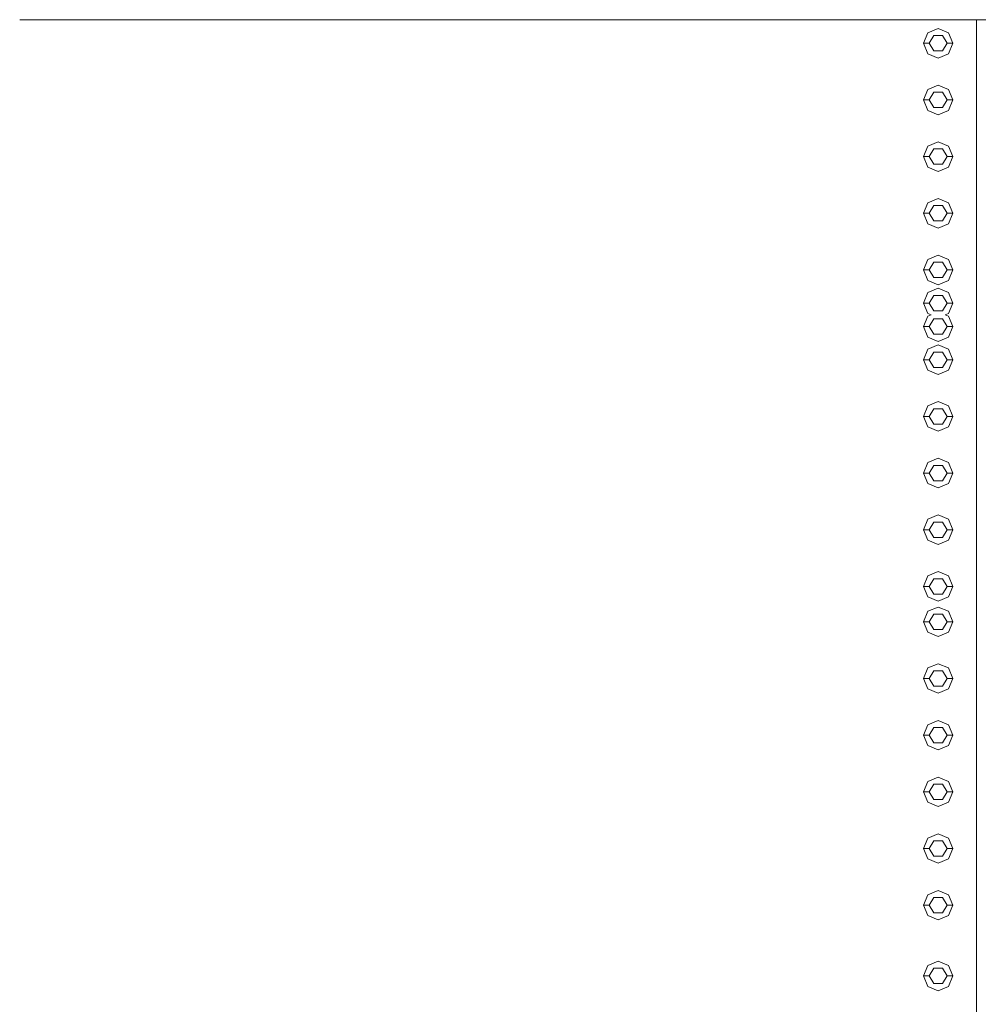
# Model space of a CAD drawing. Header units: millimetres. Extents: x 321 to 585, y -277 to 9.
# Tile 616 of 656: x 391.71 to 393.33, y -134.13 to -132.46. Entities that reach past the tile are written whole.
import ezdxf

# ---------------------------------------------------------------- set-up
doc = ezdxf.new("R2010")
doc.units = ezdxf.units.MM
doc.header["$MEASUREMENT"] = 0
doc.layers.add('IFC-Elemento construtivo genérico-Contorno', color=253, linetype='Continuous', lineweight=5)
doc.layers.add('IFC-Viga-Contorno', color=66, linetype='Continuous', lineweight=5)

msp = doc.modelspace()

# ---------------------------------------------------------------- linework, layer by layer
at = {"layer": 'IFC-Elemento construtivo genérico-Contorno', "lineweight": 5}
for p, q in [((393.2414, -132.5038), (393.2487, -132.4861)), ((393.2487, -132.4861), (393.2664, -132.4788)), ((393.2664, -132.4788), (393.2841, -132.4861)), ((393.2841, -132.4861), (393.2914, -132.5038)), ((393.2414, -132.5038), (393.2514, -132.5038)), ((393.2414, -132.5038), (393.2487, -132.5215)), ((393.2514, -132.5038), (393.2589, -132.4908)), ((393.2514, -132.5038), (393.2589, -132.5168)), ((393.2589, -132.4908), (393.2739, -132.4908)), ((393.2739, -132.4908), (393.2814, -132.5038)), ((393.2739, -132.5168), (393.2814, -132.5038)), ((393.2814, -132.5038), (393.2914, -132.5038)), ((393.2841, -132.5215), (393.2914, -132.5038)), ((393.2487, -132.5215), (393.2664, -132.5288)), ((393.2589, -132.5168), (393.2739, -132.5168)), ((393.2664, -132.5288), (393.2841, -132.5215)), ((393.2414, -132.5998), (393.2487, -132.5821)), ((393.2487, -132.5821), (393.2664, -132.5748)), ((393.2514, -132.5998), (393.2589, -132.5868)), ((393.2589, -132.5868), (393.2739, -132.5868)), ((393.2664, -132.5748), (393.2841, -132.5821)), ((393.2739, -132.5868), (393.2814, -132.5998)), ((393.2841, -132.5821), (393.2914, -132.5998)), ((393.2414, -132.5998), (393.2514, -132.5998)), ((393.2414, -132.5998), (393.2487, -132.6175)), ((393.2514, -132.5998), (393.2589, -132.6128)), ((393.2739, -132.6128), (393.2814, -132.5998)), ((393.2814, -132.5998), (393.2914, -132.5998)), ((393.2841, -132.6175), (393.2914, -132.5998)), ((393.2487, -132.6175), (393.2664, -132.6248)), ((393.2589, -132.6128), (393.2739, -132.6128)), ((393.2664, -132.6248), (393.2841, -132.6175)), ((393.2487, -132.6782), (393.2664, -132.6708)), ((393.2664, -132.6708), (393.2841, -132.6782)), ((393.2414, -132.6958), (393.2487, -132.6782)), ((393.2514, -132.6958), (393.2589, -132.6828)), ((393.2589, -132.6828), (393.2739, -132.6828)), ((393.2739, -132.6828), (393.2814, -132.6958)), ((393.2841, -132.6782), (393.2914, -132.6958)), ((393.2414, -132.6958), (393.2514, -132.6958)), ((393.2414, -132.6958), (393.2487, -132.7135)), ((393.2514, -132.6958), (393.2589, -132.7088)), ((393.2739, -132.7088), (393.2814, -132.6958)), ((393.2814, -132.6958), (393.2914, -132.6958)), ((393.2841, -132.7135), (393.2914, -132.6958)), ((393.2487, -132.7135), (393.2664, -132.7208)), ((393.2589, -132.7088), (393.2739, -132.7088)), ((393.2664, -132.7208), (393.2841, -132.7135)), ((393.2487, -132.7741), (393.2664, -132.7668)), ((393.2664, -132.7668), (393.2841, -132.7741)), ((393.2414, -132.7918), (393.2487, -132.7741)), ((393.2514, -132.7918), (393.2589, -132.7788)), ((393.2589, -132.7788), (393.2739, -132.7788)), ((393.2739, -132.7788), (393.2814, -132.7918)), ((393.2841, -132.7741), (393.2914, -132.7918)), ((393.2414, -132.7918), (393.2514, -132.7918)), ((393.2414, -132.7918), (393.2487, -132.8095)), ((393.2514, -132.7918), (393.2589, -132.8048)), ((393.2589, -132.8048), (393.2739, -132.8048)), ((393.2739, -132.8048), (393.2814, -132.7918)), ((393.2814, -132.7918), (393.2914, -132.7918)), ((393.2841, -132.8095), (393.2914, -132.7918)), ((393.2487, -132.8095), (393.2664, -132.8168)), ((393.2664, -132.8168), (393.2841, -132.8095)), ((393.2414, -132.8878), (393.2487, -132.8701)), ((393.2487, -132.8701), (393.2664, -132.8628)), ((393.2664, -132.8628), (393.2841, -132.8701)), ((393.2841, -132.8701), (393.2914, -132.8878)), ((393.2414, -132.8878), (393.2514, -132.8878)), ((393.2414, -132.8878), (393.2487, -132.9055)), ((393.2514, -132.8878), (393.2589, -132.8748)), ((393.2514, -132.8878), (393.2589, -132.9008)), ((393.2589, -132.8748), (393.2739, -132.8748)), ((393.2739, -132.8748), (393.2814, -132.8878)), ((393.2739, -132.9008), (393.2814, -132.8878)), ((393.2814, -132.8878), (393.2914, -132.8878)), ((393.2841, -132.9055), (393.2914, -132.8878)), ((393.2589, -132.9008), (393.2739, -132.9008)), ((393.2487, -132.9055), (393.2664, -132.9128)), ((393.2487, -132.9261), (393.2664, -132.9188)), ((393.2664, -132.9128), (393.2841, -132.9055)), ((393.2664, -132.9188), (393.2841, -132.9261)), ((393.2414, -132.9438), (393.2487, -132.9261)), ((393.2514, -132.9438), (393.2589, -132.9308)), ((393.2589, -132.9308), (393.2739, -132.9308)), ((393.2739, -132.9308), (393.2814, -132.9438)), ((393.2841, -132.9261), (393.2914, -132.9438)), ((393.2414, -132.9438), (393.2514, -132.9438)), ((393.2414, -132.9438), (393.2487, -132.9615)), ((393.2514, -132.9438), (393.2589, -132.9568)), ((393.2739, -132.9568), (393.2814, -132.9438)), ((393.2814, -132.9438), (393.2914, -132.9438)), ((393.2841, -132.9615), (393.2914, -132.9438)), ((393.2414, -132.9838), (393.2487, -132.9661)), ((393.2487, -132.9615), (393.2543, -132.9638)), ((393.2487, -132.9661), (393.2543, -132.9638)), ((393.2514, -132.9838), (393.2589, -132.9708)), ((393.2589, -132.9568), (393.2739, -132.9568)), ((393.2589, -132.9708), (393.2739, -132.9708)), ((393.2739, -132.9708), (393.2814, -132.9838)), ((393.2785, -132.9638), (393.2841, -132.9615)), ((393.2785, -132.9638), (393.2841, -132.9661)), ((393.2841, -132.9661), (393.2914, -132.9838)), ((393.2414, -132.9838), (393.2514, -132.9838)), ((393.2414, -132.9838), (393.2487, -133.0015)), ((393.2514, -132.9838), (393.2589, -132.9968)), ((393.2739, -132.9968), (393.2814, -132.9838)), ((393.2814, -132.9838), (393.2914, -132.9838)), ((393.2841, -133.0015), (393.2914, -132.9838)), ((393.2487, -133.0015), (393.2664, -133.0088)), ((393.2589, -132.9968), (393.2739, -132.9968)), ((393.2664, -133.0088), (393.2841, -133.0015)), ((393.2487, -133.0221), (393.2664, -133.0148)), ((393.2664, -133.0148), (393.2841, -133.0221)), ((393.2414, -133.0398), (393.2487, -133.0221)), ((393.2514, -133.0398), (393.2589, -133.0268)), ((393.2589, -133.0268), (393.2739, -133.0268)), ((393.2739, -133.0268), (393.2814, -133.0398)), ((393.2841, -133.0221), (393.2914, -133.0398)), ((393.2414, -133.0398), (393.2514, -133.0398)), ((393.2414, -133.0398), (393.2487, -133.0575)), ((393.2514, -133.0398), (393.2589, -133.0528)), ((393.2589, -133.0528), (393.2739, -133.0528)), ((393.2739, -133.0528), (393.2814, -133.0398)), ((393.2814, -133.0398), (393.2914, -133.0398)), ((393.2841, -133.0575), (393.2914, -133.0398)), ((393.2487, -133.0575), (393.2664, -133.0648)), ((393.2664, -133.0648), (393.2841, -133.0575)), ((393.2414, -133.1358), (393.2487, -133.1182)), ((393.2487, -133.1182), (393.2664, -133.1108)), ((393.2664, -133.1108), (393.2841, -133.1182)), ((393.2841, -133.1182), (393.2914, -133.1358)), ((393.2414, -133.1358), (393.2514, -133.1358)), ((393.2414, -133.1358), (393.2487, -133.1535)), ((393.2514, -133.1358), (393.2589, -133.1228)), ((393.2514, -133.1358), (393.2589, -133.1488)), ((393.2589, -133.1228), (393.2739, -133.1228)), ((393.2739, -133.1228), (393.2814, -133.1358)), ((393.2739, -133.1488), (393.2814, -133.1358)), ((393.2814, -133.1358), (393.2914, -133.1358)), ((393.2841, -133.1535), (393.2914, -133.1358)), ((393.2487, -133.1535), (393.2664, -133.1608)), ((393.2589, -133.1488), (393.2739, -133.1488)), ((393.2664, -133.1608), (393.2841, -133.1535)), ((393.2414, -133.2318), (393.2487, -133.2141)), ((393.2487, -133.2141), (393.2664, -133.2068)), ((393.2514, -133.2318), (393.2589, -133.2188)), ((393.2589, -133.2188), (393.2739, -133.2188)), ((393.2664, -133.2068), (393.2841, -133.2141)), ((393.2739, -133.2188), (393.2814, -133.2318)), ((393.2841, -133.2141), (393.2914, -133.2318)), ((393.2414, -133.2318), (393.2514, -133.2318)), ((393.2414, -133.2318), (393.2487, -133.2495)), ((393.2514, -133.2318), (393.2589, -133.2448)), ((393.2739, -133.2448), (393.2814, -133.2318)), ((393.2814, -133.2318), (393.2914, -133.2318)), ((393.2841, -133.2495), (393.2914, -133.2318)), ((393.2487, -133.2495), (393.2664, -133.2568)), ((393.2589, -133.2448), (393.2739, -133.2448)), ((393.2664, -133.2568), (393.2841, -133.2495)), ((393.2487, -133.3101), (393.2664, -133.3028)), ((393.2664, -133.3028), (393.2841, -133.3101)), ((393.2414, -133.3278), (393.2487, -133.3101)), ((393.2514, -133.3278), (393.2589, -133.3148)), ((393.2589, -133.3148), (393.2739, -133.3148)), ((393.2739, -133.3148), (393.2814, -133.3278)), ((393.2841, -133.3101), (393.2914, -133.3278)), ((393.2414, -133.3278), (393.2514, -133.3278)), ((393.2414, -133.3278), (393.2487, -133.3455)), ((393.2514, -133.3278), (393.2589, -133.3408)), ((393.2739, -133.3408), (393.2814, -133.3278)), ((393.2814, -133.3278), (393.2914, -133.3278)), ((393.2841, -133.3455), (393.2914, -133.3278)), ((393.2487, -133.3455), (393.2664, -133.3528)), ((393.2589, -133.3408), (393.2739, -133.3408)), ((393.2664, -133.3528), (393.2841, -133.3455)), ((393.2487, -133.4061), (393.2664, -133.3988)), ((393.2664, -133.3988), (393.2841, -133.4061)), ((393.2414, -133.4238), (393.2487, -133.4061)), ((393.2514, -133.4238), (393.2589, -133.4108)), ((393.2589, -133.4108), (393.2739, -133.4108)), ((393.2739, -133.4108), (393.2814, -133.4238)), ((393.2841, -133.4061), (393.2914, -133.4238)), ((393.2414, -133.4238), (393.2514, -133.4238)), ((393.2414, -133.4238), (393.2487, -133.4415)), ((393.2514, -133.4238), (393.2589, -133.4368)), ((393.2589, -133.4368), (393.2739, -133.4368)), ((393.2739, -133.4368), (393.2814, -133.4238)), ((393.2814, -133.4238), (393.2914, -133.4238)), ((393.2841, -133.4415), (393.2914, -133.4238)), ((393.2487, -133.4415), (393.2664, -133.4488)), ((393.2664, -133.4488), (393.2841, -133.4415)), ((393.2414, -133.4838), (393.2487, -133.4661)), ((393.2487, -133.4661), (393.2664, -133.4588)), ((393.2514, -133.4838), (393.2589, -133.4708)), ((393.2589, -133.4708), (393.2739, -133.4708)), ((393.2664, -133.4588), (393.2841, -133.4661)), ((393.2739, -133.4708), (393.2814, -133.4838)), ((393.2841, -133.4661), (393.2914, -133.4838)), ((393.2414, -133.4838), (393.2514, -133.4838)), ((393.2414, -133.4838), (393.2487, -133.5015)), ((393.2514, -133.4838), (393.2589, -133.4968)), ((393.2739, -133.4968), (393.2814, -133.4838)), ((393.2814, -133.4838), (393.2914, -133.4838)), ((393.2841, -133.5015), (393.2914, -133.4838)), ((393.2487, -133.5015), (393.2664, -133.5088)), ((393.2589, -133.4968), (393.2739, -133.4968)), ((393.2664, -133.5088), (393.2841, -133.5015)), ((393.2487, -133.5621), (393.2664, -133.5548)), ((393.2664, -133.5548), (393.2841, -133.5621)), ((393.2414, -133.5798), (393.2487, -133.5621)), ((393.2514, -133.5798), (393.2589, -133.5668)), ((393.2589, -133.5668), (393.2739, -133.5668)), ((393.2739, -133.5668), (393.2814, -133.5798)), ((393.2841, -133.5621), (393.2914, -133.5798)), ((393.2414, -133.5798), (393.2514, -133.5798)), ((393.2414, -133.5798), (393.2487, -133.5975)), ((393.2514, -133.5798), (393.2589, -133.5928)), ((393.2739, -133.5928), (393.2814, -133.5798)), ((393.2814, -133.5798), (393.2914, -133.5798)), ((393.2841, -133.5975), (393.2914, -133.5798)), ((393.2487, -133.5975), (393.2664, -133.6048)), ((393.2589, -133.5928), (393.2739, -133.5928)), ((393.2664, -133.6048), (393.2841, -133.5975)), ((393.2487, -133.6582), (393.2664, -133.6508)), ((393.2664, -133.6508), (393.2841, -133.6582)), ((393.2414, -133.6758), (393.2487, -133.6582)), ((393.2514, -133.6758), (393.2589, -133.6628)), ((393.2589, -133.6628), (393.2739, -133.6628)), ((393.2739, -133.6628), (393.2814, -133.6758)), ((393.2841, -133.6582), (393.2914, -133.6758)), ((393.2414, -133.6758), (393.2514, -133.6758)), ((393.2414, -133.6758), (393.2487, -133.6935)), ((393.2514, -133.6758), (393.2589, -133.6888)), ((393.2589, -133.6888), (393.2739, -133.6888)), ((393.2739, -133.6888), (393.2814, -133.6758)), ((393.2814, -133.6758), (393.2914, -133.6758)), ((393.2841, -133.6935), (393.2914, -133.6758)), ((393.2487, -133.6935), (393.2664, -133.7008)), ((393.2664, -133.7008), (393.2841, -133.6935)), ((393.2414, -133.7718), (393.2487, -133.7541)), ((393.2487, -133.7541), (393.2664, -133.7468)), ((393.2664, -133.7468), (393.2841, -133.7541)), ((393.2841, -133.7541), (393.2914, -133.7718)), ((393.2414, -133.7718), (393.2514, -133.7718)), ((393.2414, -133.7718), (393.2487, -133.7895)), ((393.2514, -133.7718), (393.2589, -133.7588)), ((393.2514, -133.7718), (393.2589, -133.7848)), ((393.2589, -133.7588), (393.2739, -133.7588)), ((393.2739, -133.7588), (393.2814, -133.7718)), ((393.2739, -133.7848), (393.2814, -133.7718)), ((393.2814, -133.7718), (393.2914, -133.7718)), ((393.2841, -133.7895), (393.2914, -133.7718)), ((393.2589, -133.7848), (393.2739, -133.7848)), ((393.2487, -133.7895), (393.2664, -133.7968)), ((393.2664, -133.7968), (393.2841, -133.7895)), ((393.2414, -133.8678), (393.2487, -133.8501)), ((393.2487, -133.8501), (393.2664, -133.8428)), ((393.2514, -133.8678), (393.2589, -133.8548)), ((393.2589, -133.8548), (393.2739, -133.8548)), ((393.2664, -133.8428), (393.2841, -133.8501)), ((393.2739, -133.8548), (393.2814, -133.8678)), ((393.2841, -133.8501), (393.2914, -133.8678)), ((393.2414, -133.8678), (393.2514, -133.8678)), ((393.2414, -133.8678), (393.2487, -133.8855)), ((393.2514, -133.8678), (393.2589, -133.8808)), ((393.2739, -133.8808), (393.2814, -133.8678)), ((393.2814, -133.8678), (393.2914, -133.8678)), ((393.2841, -133.8855), (393.2914, -133.8678)), ((393.2487, -133.8855), (393.2664, -133.8928)), ((393.2589, -133.8808), (393.2739, -133.8808)), ((393.2664, -133.8928), (393.2841, -133.8855)), ((393.2487, -133.9461), (393.2664, -133.9388)), ((393.2664, -133.9388), (393.2841, -133.9461)), ((393.2414, -133.9638), (393.2487, -133.9461)), ((393.2514, -133.9638), (393.2589, -133.9508)), ((393.2589, -133.9508), (393.2739, -133.9508)), ((393.2739, -133.9508), (393.2814, -133.9638)), ((393.2841, -133.9461), (393.2914, -133.9638)), ((393.2414, -133.9638), (393.2514, -133.9638)), ((393.2414, -133.9638), (393.2487, -133.9815)), ((393.2514, -133.9638), (393.2589, -133.9768)), ((393.2739, -133.9768), (393.2814, -133.9638)), ((393.2814, -133.9638), (393.2914, -133.9638)), ((393.2841, -133.9815), (393.2914, -133.9638)), ((393.2487, -133.9815), (393.2664, -133.9888)), ((393.2589, -133.9768), (393.2739, -133.9768)), ((393.2664, -133.9888), (393.2841, -133.9815)), ((393.2414, -134.0838), (393.2487, -134.0661)), ((393.2487, -134.0661), (393.2664, -134.0588)), ((393.2514, -134.0838), (393.2589, -134.0708)), ((393.2589, -134.0708), (393.2739, -134.0708)), ((393.2664, -134.0588), (393.2841, -134.0661)), ((393.2739, -134.0708), (393.2814, -134.0838)), ((393.2841, -134.0661), (393.2914, -134.0838)), ((393.2414, -134.0838), (393.2514, -134.0838)), ((393.2414, -134.0838), (393.2487, -134.1015)), ((393.2514, -134.0838), (393.2589, -134.0968)), ((393.2739, -134.0968), (393.2814, -134.0838)), ((393.2814, -134.0838), (393.2914, -134.0838)), ((393.2841, -134.1015), (393.2914, -134.0838)), ((393.2487, -134.1015), (393.2664, -134.1088)), ((393.2589, -134.0968), (393.2739, -134.0968)), ((393.2664, -134.1088), (393.2841, -134.1015))]:
    msp.add_line(p, q, dxfattribs=at)
at = {"layer": 'IFC-Viga-Contorno', "color": 7, "lineweight": 5}
for p, q in [((391.7114, -132.4638), (397.6085, -132.4638)), ((393.3313, -135.4638), (393.3313, -132.4638))]:
    msp.add_line(p, q, dxfattribs=at)

doc.saveas('drawing.dxf')
